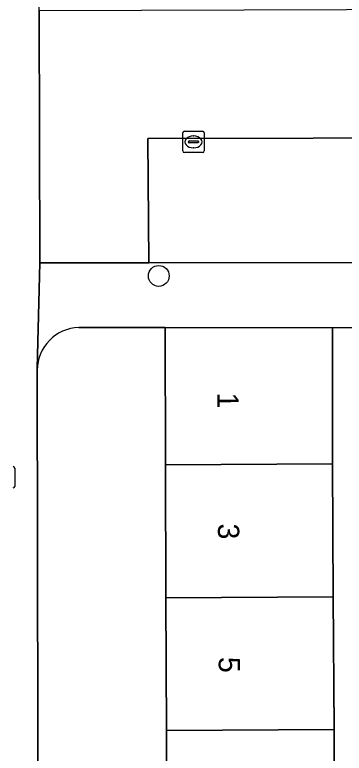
# Model space of a CAD drawing. Extents: x 160732 to 162107, y 387428 to 388479.
# Drawn here: x 161247.02 to 161262.48, y 387968.6 to 388003.21 of the extents above; entities that cross this region are included whole.
import ezdxf

# ---------------------------------------------------------------- set-up
doc = ezdxf.new("R2010")
doc.units = 0
for name, color, linetype in [('IMGEO_Boom', 7, 'Continuous'), ('IMGEO_Brandkraan', 7, 'Continuous'), ('IMGEO_Erf', 7, 'Continuous'), ('IMGEO_Kolk', 7, 'Continuous'), ('IMGEO_Pand', 7, 'Continuous'), ('IMGEO_Pand_nummerreeks', 7, 'Continuous'), ('IMGEO_Parkeervlak_open', 7, 'Continuous'), ('IMGEO_Rijbaan_lokaal_open', 7, 'Continuous'), ('IMGEO_Voetpad_open', 7, 'Continuous')]:
    doc.layers.add(name, color=color, linetype=linetype)

msp = doc.modelspace()

# ---------------------------------------------------------------- linework, layer by layer
at = {"layer": 'IMGEO_Boom'}
msp.add_circle((161253.775, 387990.973), 0.489, dxfattribs=at)
at = {"layer": 'IMGEO_Brandkraan'}
msp.add_line((161247.015, 387981.962), (161247.015, 387981.11), dxfattribs=at)
msp.add_lwpolyline([(161247.015, 387981.962), (161247.015, 387981.11)], dxfattribs=at)
for centre, start, end in [((161246.939, 387981.96), 1.552, 88.448), ((161246.939, 387981.96), 1.552, 88.448), ((161246.939, 387981.112), 271.552, 358.448), ((161246.939, 387981.112), 271.552, 358.448)]:
    msp.add_arc(centre, 0.0765, start, end, dxfattribs=at)
at = {"layer": 'IMGEO_Erf'}
for points in [[(161254.114, 387975.888), (161254.096, 387982.114), (161254.076, 387988.553), (161250.024, 387988.554)], [(161269.286, 387988.563), (161261.937, 387988.543), (161261.937, 387985.351), (161261.931, 387982.158), (161261.966, 387975.932), (161262.001, 387969.706), (161262.035, 387963.48), (161262.07, 387957.254), (161262.106, 387950.91), (161265.944, 387950.957)], [(161248.071, 387986.562), (161248.135, 387952.571), (161248.138, 387950.901), (161249.328, 387950.908), (161254.189, 387950.935), (161254.17, 387957.21), (161252.17, 387957.199), (161252.159, 387959.199), (161251.159, 387959.193), (161251.135, 387963.419), (161254.152, 387963.436), (161254.133, 387969.662), (161254.114, 387975.888)]]:
    msp.add_lwpolyline(points, dxfattribs=at)
msp.add_arc((161250.074, 387986.551), 2.003, 91.4389, 179.6939, dxfattribs=at)
at = {"layer": 'IMGEO_Kolk'}
for p, q in [((161254.905, 387996.829), (161254.905, 387997.681)), ((161254.98, 387997.755), (161255.832, 387997.755)), ((161255.906, 387997.681), (161255.906, 387996.829)), ((161255.164, 387997.249), (161255.164, 387997.261)), ((161255.207, 387997.298), (161255.605, 387997.298)), ((161255.393, 387997.535), (161255.418, 387997.535)), ((161255.648, 387997.261), (161255.648, 387997.249)), ((161255.602, 387997.212), (161255.204, 387997.212)), ((161255.416, 387996.975), (161255.391, 387996.975)), ((161255.832, 387996.755), (161254.98, 387996.755))]:
    msp.add_line(p, q, dxfattribs=at)
for points in [[(161254.905, 387996.829), (161254.905, 387997.681)], [(161254.98, 387997.755), (161255.832, 387997.755)], [(161255.906, 387997.681), (161255.906, 387996.829)], [(161255.832, 387996.755), (161254.98, 387996.755)]]:
    msp.add_lwpolyline(points, dxfattribs=at)
for centre, radius, start, end in [((161254.982, 387997.679), 0.0765, 91.552, 178.448), ((161254.982, 387997.679), 0.0765, 91.552, 178.448), ((161255.83, 387997.679), 0.0765, 1.552, 88.448), ((161255.83, 387997.679), 0.0765, 1.552, 88.448), ((161255.204, 387997.258), 0.0403, 85.8775, 175.7526), ((161255.201, 387997.248), 0.0366, 178.938, 274.7102), ((161255.605, 387997.255), 0.043, 264.8664, 352.4533), ((161255.609, 387997.26), 0.0386, 1.7309, 96.639), ((161254.982, 387996.831), 0.0765, 181.552, 268.448), ((161254.982, 387996.831), 0.0765, 181.552, 268.448), ((161255.83, 387996.831), 0.0765, 271.552, 358.448), ((161255.83, 387996.831), 0.0765, 271.552, 358.448)]:
    msp.add_arc(centre, radius, start, end, dxfattribs=at)
for centre, major_axis, ratio, start_param, end_param in [((161255.392, 387997.255), (-0.387, 0.002), 0.722429, 4.712389, 7.853982), ((161255.417, 387997.255), (-0.39, 0.002), 0.717154, 1.570796, 4.712389)]:
    msp.add_ellipse(centre, major_axis=major_axis, ratio=ratio, start_param=start_param, end_param=end_param, dxfattribs=at)
at = {"layer": 'IMGEO_Pand'}
for points in [[(161254.096, 387982.114), (161261.931, 387982.158), (161261.937, 387985.351), (161261.937, 387988.543), (161254.076, 387988.553)], [(161254.114, 387975.888), (161261.966, 387975.932), (161261.931, 387982.158), (161254.096, 387982.114)], [(161254.133, 387969.662), (161262.001, 387969.706), (161261.966, 387975.932), (161254.114, 387975.888)], [(161254.152, 387963.436), (161262.035, 387963.48), (161262.001, 387969.706), (161254.133, 387969.662)]]:
    msp.add_lwpolyline(points, close=True, dxfattribs=at)
at = {"layer": 'IMGEO_Parkeervlak_open'}
msp.add_lwpolyline([(161292.099, 387997.498), (161253.263, 387997.417), (161253.311, 387991.581), (161291.156, 387991.637), (161291.13, 387996.417)], dxfattribs=at)
at = {"layer": 'IMGEO_Rijbaan_lokaal_open'}
msp.add_lwpolyline([(161294.763, 388003.535), (161286.33, 388003.51), (161272.205, 388003.473), (161248.16, 388003.396), (161248.197, 387991.584), (161253.311, 387991.581), (161253.263, 387997.417), (161292.099, 387997.498), (161295.299, 387997.485)], dxfattribs=at)
at = {"layer": 'IMGEO_Voetpad_open'}
for points in [[(161220.883, 388007.94), (161217.385, 388007.635), (161217.501, 387972.088), (161217.515, 387971.998), (161217.376, 387967.03), (161217.48, 387956.261), (161217.496, 387954.255), (161217.507, 387952.589), (161243.083, 387952.638), (161248.135, 387952.571), (161248.071, 387986.562), (161248.067, 387986.627), (161248.197, 387991.584)], [(161248.197, 387991.584), (161248.16, 388003.396), (161248.184, 388005.966), (161222.696, 388005.905)], [(161291.13, 387996.417), (161291.156, 387991.637), (161253.311, 387991.581), (161248.197, 387991.584), (161248.067, 387986.627), (161248.071, 387986.562)], [(161250.024, 387988.554), (161254.076, 387988.553), (161261.937, 387988.543), (161269.286, 387988.563), (161271.864, 387988.569), (161273.289, 387988.573), (161275.737, 387988.58), (161283.195, 387988.599), (161291.045, 387988.632), (161292.98, 387988.624)]]:
    msp.add_lwpolyline(points, dxfattribs=at)
msp.add_arc((161250.074, 387986.551), 2.003, 91.4389, 179.6939, dxfattribs=at)

# ---------------------------------------------------------------- texts
at = {"layer": 'IMGEO_Pand_nummerreeks'}
for s, p in [('1', (161256.517, 387985.506)), ('3', (161256.551, 387979.366)), ('5', (161256.586, 387973.113))]:
    msp.add_text(s, height=1, rotation=270.3191, dxfattribs=at).set_placement(p)

doc.saveas('drawing.dxf')
